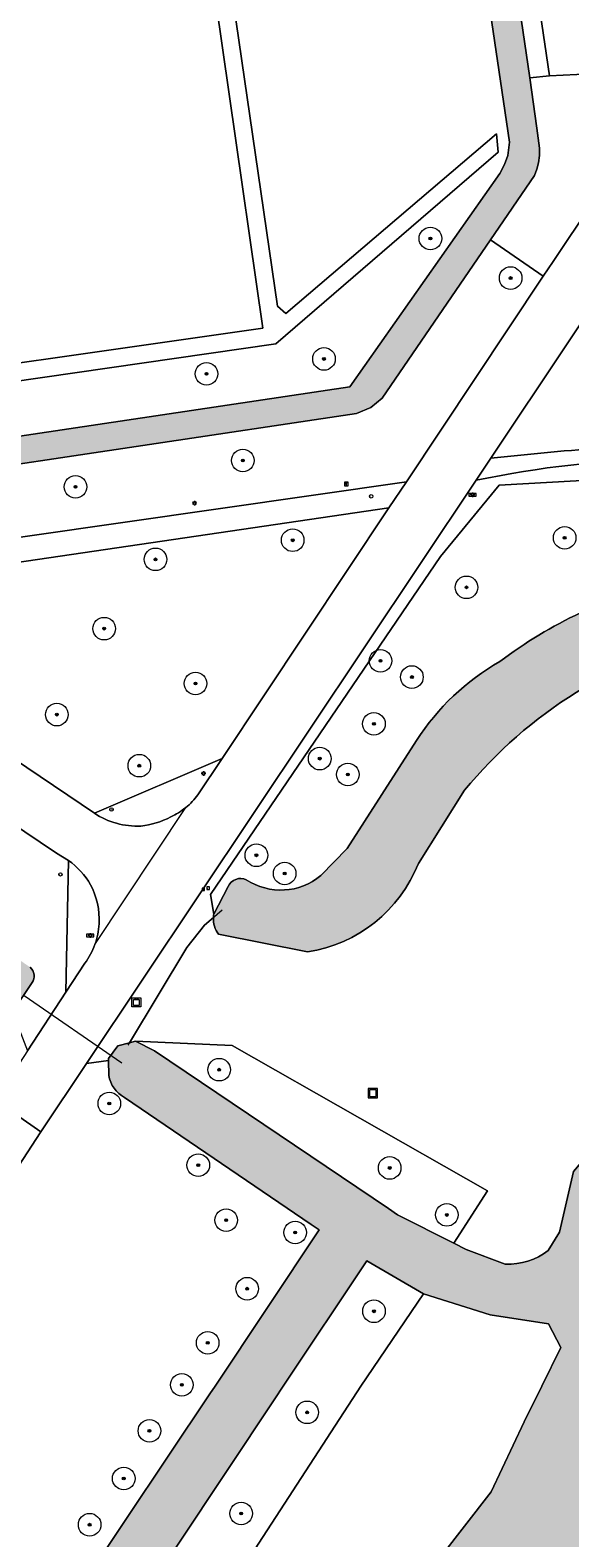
# Model space of a CAD drawing. Header units: metres. Extents: x 125349 to 128236, y 501602 to 503797.
# Tile 564 of 656: x 127240 to 127288, y 502737 to 502870. Entities that reach past the tile are written whole.
import ezdxf
from ezdxf.enums import TextEntityAlignment as Align

# ---------------------------------------------------------------- set-up
doc = ezdxf.new("R2010")
doc.units = ezdxf.units.M
doc.layers.get('0').update_dxf_attribs({"linetype": 'CONTINUOUS'})
for name, color, linetype, lineweight in [('B-WE-GK-BESCHOEIING-G', 130, 'GK-BESCHOEIING-SO', 18), ('B-WE-GR-BEPLANTING_CULTUUR_BOSPLANTSOEN-GV', 90, 'CONTINUOUS', 18), ('B-WE-GR-BOOM-S-500', 90, 'CONTINUOUS', 18), ('B-WE-GR-GROENVOORZIENING-GV', 80, 'CONTINUOUS', 18), ('B-WE-IE-MEUBILAIR-S', 7, 'CONTINUOUS', 18), ('B-WE-IE-MEUBILAIR_WEGMEUBILAIR_AFVALBAK-S', 7, 'CONTINUOUS', 18), ('B-WE-IE-MEUBILAIR_WEGMEUBILAIR_CONTAINER-S', 7, 'CONTINUOUS', 18), ('B-WE-IE-TERREINAFSCHEIDING_KUNSTMATIG_HEKWERK-G', 20, 'IE-TERREINAFSCHEIDING_KUNSTMATIG-SO', 18), ('B-WE-KW-KUNSTWERK_DUIKER-G', 170, 'CONTINUOUS', 18), ('B-WE-OG-TERREIN_BEGROEID-GV', 7, 'CONTINUOUS', 18), ('B-WE-OG-TERREIN_OEVER-GV', 7, 'CONTINUOUS', 18), ('B-WE-OG-WATER-GV', 130, 'CONTINUOUS', 18), ('B-WE-OG-WATER_SLOOT-GV', 120, 'CONTINUOUS', 18), ('B-WE-VH-GESLOTENVERHARDING-GV', 10, 'CONTINUOUS', 18), ('B-WE-VH-GESLOTENVERHARDING_ASFALT-GV', 10, 'CONTINUOUS', 18), ('B-WE-VH-HALFVERHARDING-GV', 130, 'CONTINUOUS', 18), ('B-WE-VH-ONVERHARD-GV', 252, 'CONTINUOUS', 18), ('B-WE-VH-OPENVERHARDING_BETONSTRAATSTEEN-GV', 90, 'CONTINUOUS', 18)]:
    doc.layers.add(name, color=color, linetype=linetype, lineweight=lineweight)
doc.layers.add('B-WE-OG-WATER-V', color=7, linetype='CONTINUOUS', lineweight=18, true_color=0xbee8ff)
doc.layers.add('B-WE-OG-WATER_SLOOT-V', color=7, linetype='CONTINUOUS', lineweight=18, true_color=0x73e9ff)
doc.styles.add('NLCS-ISO', font='NLCS-ISO.ttf')
doc.linetypes.add('GK-BESCHOEIING-SO', pattern='A,18,-3,[1,NLCS.SHX,S=0.6,R=0,X=0,Y=0],-3', length=24)
doc.linetypes.add('IE-TERREINAFSCHEIDING_KUNSTMATIG-SO', pattern='A,4,[82,NLCS.SHX,S=0.75,R=90,X=0,Y=0],4,-2', length=10)

# ---------------------------------------------------------------- blocks, each defined once
blk = doc.blocks.new('SIE-WEG_AFVALBAK-SO')
at = {"color": 0, "linetype": 'ByBlock', "lineweight": 18}
for points in [[(-2, -2), (2, -2), (2, 2), (-2, 2)], [(-1.5, -1.5), (1.5, -1.5), (1.5, 1.5), (-1.5, 1.5)]]:
    blk.add_lwpolyline(points, close=True, dxfattribs=at)
blk = doc.blocks.new('SIE-WEG_CONTAINER_ALGEMEEN-SO')
at = {"color": 0, "linetype": 'ByBlock', "lineweight": -2}
for points in [[(1.999999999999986, -1.99999999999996), (-1.999999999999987, -1.99999999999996), (-1.999999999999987, 2.000000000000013), (1.999999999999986, 2.000000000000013)], [(-1.299999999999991, 1.300000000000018), (1.299999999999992, 1.300000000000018), (1.299999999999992, -1.300000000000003), (-1.299999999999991, -1.300000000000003)]]:
    blk.add_lwpolyline(points, close=True, dxfattribs=at)
blk.add_lwpolyline([(-0.8660254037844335, 1.800000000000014), (-6.163850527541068e-16, 1.300000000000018), (0.8660254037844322, 1.800000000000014)], dxfattribs=at)
blk = doc.blocks.new('SIE-MEUBILAIR_BORD_STRAATNAAM-SO')
blk.add_lwpolyline([(-1.625, -0.625), (1.625, -0.625), (1.625, 0.625), (-1.625, 0.625)], close=True)
at = {"style": 'NLCS-ISO'}
blk.add_text('straat', height=0.75, dxfattribs=at).set_placement((0, 0.07594648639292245), align=Align.MIDDLE_CENTER)
blk = doc.blocks.new('SIE-MEUBILAIR_BORD_INFORMATIE-SO')
h = blk.add_hatch(color=256)
h.dxf.hatch_style = 1
h.paths.add_polyline_path([(0.1265625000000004, 0.1957499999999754), (-0.3290625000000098, 0.1957499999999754), (-0.3290625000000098, 0.07762500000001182), (-0.1265625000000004, 0.07762500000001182), (-0.1265625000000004, -0.6480000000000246), (0.1265625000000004, -0.6480000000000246)])
h = blk.add_hatch(color=256)
h.dxf.hatch_style = 1
edge = h.paths.add_edge_path()
edge.add_arc((0, 0.4986431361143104), 0.1493568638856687, 0, 360)
for points in [[(-0.75, -0.75), (0.75, -0.75), (0.75, 0.75), (-0.75, 0.75)], [(0.1265625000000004, 0.1957499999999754), (-0.3290625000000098, 0.1957499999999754), (-0.3290625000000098, 0.07762500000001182), (-0.1265625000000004, 0.07762500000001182), (-0.1265625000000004, -0.6480000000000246), (0.1265625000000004, -0.6480000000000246)]]:
    blk.add_lwpolyline(points, close=True)
blk.add_circle((0, 0.4986431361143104), 0.1493568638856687)
blk = doc.blocks.new('SIE-MEUBILAIR_BORD_WAARSCHUWINGSHEK-SO')
blk.add_lwpolyline([(-0.5625, -0.5625), (0.5625, -0.5625), (0.5625, 0.5625), (-0.5625, 0.5625)], close=True)
at = {"style": 'NLCS-ISO'}
blk.add_text('wh', height=0.7, dxfattribs=at).set_placement((0, 0), align=Align.MIDDLE_CENTER)
blk = doc.blocks.new('SIE-MEUBILAIR_PAAL_VERKEERSBORD-SO')
blk.add_circle((0, 0), 0.75)
at = {"style": 'NLCS-ISO'}
blk.add_text('vb', height=0.75, dxfattribs=at).set_placement((0, 0.06585567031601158), align=Align.MIDDLE_CENTER)
blk = doc.blocks.new('SIE-MEUBILAIR_PAAL_LICHTMAST-SO')
for points in [[(-0.625, 0), (-1, 0)], [(-0.7071067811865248, 0.7071067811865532), (-0.4419417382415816, 0.44194173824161)], [(0, 1), (0, 0.625)], [(0.44194173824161, 0.4419417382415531), (0.7071067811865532, 0.7071067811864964)], [(1, 0), (0.625, 0)], [(-0.7071067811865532, -0.7071067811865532), (-0.4419417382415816, -0.44194173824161)], [(0, -0.625), (0, -1)], [(0.4419417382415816, -0.4419417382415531), (0.7071067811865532, -0.7071067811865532)]]:
    blk.add_lwpolyline(points)
blk.add_circle((0, 0), 0.5)
blk = doc.blocks.new('SIE-MEUBILAIR_PAAL_AFSLUITPAAL-SO')
blk.add_circle((0, 0), 0.75)
at = {"style": 'NLCS-ISO'}
blk.add_text('af', height=0.75, dxfattribs=at).set_placement((-3.765876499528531e-13, 0.05003987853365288), align=Align.MIDDLE_CENTER)
blk = doc.blocks.new('SGR-BOOM_01-SO')
at = {"linetype": 'ByBlock', "lineweight": 18}
h = blk.add_hatch(color=0, dxfattribs=at)
h.dxf.hatch_style = 1
edge = h.paths.add_edge_path()
edge.add_arc((0, 0), 0.25, 0, 360)
at = {"color": 0, "linetype": 'ByBlock', "lineweight": 18}
for radius in [2, 0.25]:
    blk.add_circle((0, 0), radius, dxfattribs=at)

msp = doc.modelspace()

# ---------------------------------------------------------------- hatches: boundary and pattern name
at = {"layer": 'B-WE-OG-WATER-V'}
msp.add_hatch(color=256, dxfattribs=at).paths.add_polyline_path([(126925.692, 502862.179), (126926.725, 502862.599), (126929.444, 502863.705), (126998.342, 502891.735), (127000, 502892.411), (127068.237, 502920.434), (127146.516, 502952.024), (127196.733, 502973.001), (127260.705, 502998.784), (127260.857, 502998.82), (127261.013, 502998.828), (127261.168, 502998.808), (127261.317, 502998.761), (127261.455, 502998.687), (127261.567, 502998.585), (127261.661, 502998.466), (127261.733, 502998.333), (127261.782, 502998.19), (127261.807, 502998.041), (127261.945, 502997.108), (127262.153, 502995.7), (127264.042, 502982.918), (127274.544, 502911.835), (127274.907, 502909.378), (127282.182, 502860.137), (127282.031, 502858.976), (127281.742, 502858.155), (127281.334, 502857.386), (127268.035, 502838.479), (127192.199, 502827.152), (127174.64, 502824.496), (127100.104, 502813.864), (127099.193, 502813.92), (127098.304, 502814.128), (127097.618, 502814.416), (127096.987, 502814.81), (127096.427, 502815.299), (127095.952, 502815.872), (127095.582, 502816.467), (127095.305, 502817.11), (127095.127, 502817.788), (127095.052, 502818.484), (127085.615, 502879.411), (127084.34, 502879.16), (127094.277, 502813.207), (127094.502, 502811.717), (127096.103, 502811.268), (127132.621, 502816.48), (127179.344, 502823.246), (127230.768, 502830.464), (127268.638, 502836.128), (127269.888, 502836.64), (127270.897, 502837.476), (127280.482, 502851.498), (127284.384, 502857.206), (127284.591, 502857.745), (127284.735, 502858.304), (127284.823, 502858.953), (127284.833, 502859.607), (127284.584, 502861.398), (127283.981, 502865.851), (127266.618, 502983.933), (127264.357, 502999.307), (127264.347, 502999.447), (127264.363, 502999.639), (127264.412, 502999.825), (127264.492, 503000), (127264.602, 503000.168), (127264.738, 503000.316), (127264.896, 503000.44), (127265.072, 503000.536), (127265.86, 503000.856), (127270.744, 503002.841), (127363.988, 503040.735), (127500, 503096.01), (127557.609, 503119.4), (127566.001, 503122.807), (127564.637, 503126.313), (127556.879, 503123.274), (127513.142, 503105.462), (127471.191, 503088.149), (127356.647, 503040.877), (127237.227, 502993.046), (127157.527, 502959.981), (127056.473, 502918.71), (126986.353, 502890.514), (126953.022, 502877.282), (126938.276, 502870.698), (126816.16, 502822.047), (126799.469, 502814.983), (126798.43, 502814.189), (126797.678, 502813.119), (126797.298, 502811.964), (126794.069, 502810.633), (126794.114, 502810.547), (126794.255, 502810.364), (126794.427, 502810.209), (126794.623, 502810.087), (126794.838, 502810.003), (126795.065, 502809.958), (126801.742, 502812.259), (126815.875, 502817.472), (126882.56, 502844.385), (126887.864, 502846.257), (126892.686, 502848.457), (126899.347, 502851.123), (126904.204, 502852.841), (126910.749, 502855.949), (126912.045, 502856.396), (126920.665, 502860.142), (126923.134, 502861.019), (126923.894, 502860.754), (126924.227, 502860.545), (126924.713, 502859.369), (126926.414, 502855.193), (126931.221, 502843.57), (126935.053, 502834.355), (126938.599, 502825.858), (126938.915, 502825.79), (126939.468, 502825.67), (126940.871, 502825.979), (126940.481, 502826.935), (126939.727, 502828.784)])
h = msp.add_hatch(color=256, dxfattribs=at)
edge = h.paths.add_edge_path()
edge.add_line((127216.32, 502685.381), (127216.574, 502685.098))
edge.add_line((127216.574, 502685.098), (127216.834, 502684.924))
edge.add_line((127216.834, 502684.924), (127320.722, 502615.411))
edge.add_line((127320.722, 502615.411), (127320.982, 502615.237))
edge.add_line((127320.982, 502615.237), (127322.589, 502617.453))
edge.add_line((127322.589, 502617.453), (127323.963, 502619.348))
edge.add_line((127323.963, 502619.348), (127322.912, 502620.051))
edge.add_line((127322.912, 502620.051), (127223.179, 502686.784))
edge.add_line((127223.179, 502686.784), (127222.128, 502687.487))
edge.add_arc((127222.8733644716, 502688.6213935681), 1.357356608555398, 188.2339163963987, 236.69269074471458, ccw=False)
edge.add_arc((127222.8496951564, 502688.5762426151), 1.328107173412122, 136.645611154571, 186.4520932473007, ccw=False)
edge.add_line((127221.884, 502689.488), (127222.625, 502690.601))
edge.add_line((127222.625, 502690.601), (127261.391, 502748.887))
edge.add_line((127261.391, 502748.887), (127262.131, 502750))
edge.add_line((127262.131, 502750), (127269.536, 502761.085))
edge.add_line((127269.536, 502761.085), (127274.571, 502758.184))
edge.add_line((127274.571, 502758.184), (127280.466, 502756.307))
edge.add_line((127280.466, 502756.307), (127285.639, 502755.504))
edge.add_line((127285.639, 502755.504), (127286.709, 502753.436))
edge.add_line((127286.709, 502753.436), (127285.032, 502750))
edge.add_line((127285.032, 502750), (127283.486, 502746.831))
edge.add_line((127283.486, 502746.831), (127280.552, 502740.644))
edge.add_line((127280.552, 502740.644), (127273.895, 502732.04))
edge.add_line((127273.895, 502732.04), (127271.089, 502727.641))
edge.add_line((127271.089, 502727.641), (127260.769, 502715.49))
edge.add_arc((127277.4090141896, 502711.9983356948), 17.00240547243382, 168.1492528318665, 212.8039812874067)
edge.add_arc((127289.4420327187, 502719.7570252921), 31.31990512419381, 212.8082173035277, 246.7804745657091)
edge.add_line((127277.094, 502690.974), (127283.141, 502688.696))
edge.add_line((127283.141, 502688.696), (127301.208, 502691.399))
edge.add_line((127301.208, 502691.399), (127310.843, 502694.988))
edge.add_line((127310.843, 502694.988), (127320.333, 502697.083))
edge.add_line((127320.333, 502697.083), (127327.734, 502694.78))
edge.add_line((127327.734, 502694.78), (127338.578, 502692.833))
edge.add_arc((127339.1390711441, 502702.1147964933), 9.298738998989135, 266.5407624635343, 348.6513338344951)
edge.add_line((127348.256, 502700.285), (127347.025, 502708.925))
edge.add_line((127347.025, 502708.925), (127344.197, 502715.831))
edge.add_line((127344.197, 502715.831), (127352.423, 502725.782))
edge.add_line((127352.423, 502725.782), (127358.699, 502739.684))
edge.add_line((127358.699, 502739.684), (127364.886, 502750))
edge.add_line((127364.886, 502750), (127368.098, 502755.355))
edge.add_line((127368.098, 502755.355), (127368.147, 502761.187))
edge.add_line((127368.147, 502761.187), (127365.897, 502762.091))
edge.add_line((127365.897, 502762.091), (127364.752, 502762.551))
edge.add_line((127364.752, 502762.551), (127357.826, 502751.487))
edge.add_line((127357.826, 502751.487), (127357.058, 502750))
edge.add_line((127357.058, 502750), (127347.895, 502732.254))
edge.add_line((127347.895, 502732.254), (127342.93, 502722.737))
edge.add_arc((127340.0652897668, 502723.7232358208), 3.029723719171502, 225.4806853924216, 341.0029148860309, ccw=False)
edge.add_line((127337.941, 502721.563), (127320.667, 502727.289))
edge.add_line((127320.667, 502727.289), (127318.646, 502728.084))
edge.add_line((127318.646, 502728.084), (127312.87, 502737.85))
edge.add_line((127312.87, 502737.85), (127310.627, 502749.426))
edge.add_line((127310.627, 502749.426), (127310.589, 502750))
edge.add_line((127310.589, 502750), (127309.587, 502765.09))
edge.add_line((127309.587, 502765.09), (127310.561, 502775.51))
edge.add_line((127310.561, 502775.51), (127306.355, 502776.858))
edge.add_arc((127300.1293416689, 502765.9910460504), 12.52395743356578, 60.19168249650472, 119.8910418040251)
edge.add_line((127293.888, 502776.849), (127290.919, 502772.614))
edge.add_line((127290.919, 502772.614), (127287.85, 502769.002))
edge.add_line((127287.85, 502769.002), (127286.61, 502763.63))
edge.add_line((127286.61, 502763.63), (127285.608, 502762))
edge.add_arc((127282.1015553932, 502766.5330757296), 5.730962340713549, 266.993792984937, 307.7228255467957, ccw=False)
edge.add_line((127281.801, 502760.81), (127278.351, 502762.101))
edge.add_line((127278.351, 502762.101), (127277.241, 502762.664))
edge.add_line((127277.241, 502762.664), (127272.272, 502765.181))
edge.add_line((127272.272, 502765.181), (127271.478, 502765.716))
edge.add_line((127271.478, 502765.716), (127250.75, 502779.694))
edge.add_line((127250.75, 502779.694), (127249.058, 502780.533))
edge.add_line((127249.058, 502780.533), (127248.533, 502780.395))
edge.add_line((127248.533, 502780.395), (127247.507, 502780.124))
edge.add_line((127247.507, 502780.124), (127246.689, 502779))
edge.add_line((127246.689, 502779), (127246.691, 502778.832))
edge.add_line((127246.691, 502778.832), (127246.708, 502777.506))
edge.add_arc((127249.4178473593, 502777.9714981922), 2.749538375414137, 189.7471505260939, 241.2892037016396)
edge.add_line((127248.097, 502775.56), (127264.626, 502764.299))
edge.add_line((127264.626, 502764.299), (127265.318, 502763.828))
edge.add_line((127265.318, 502763.828), (127256.108, 502750))
edge.add_line((127256.108, 502750), (127255.647, 502749.309))
edge.add_line((127255.647, 502749.309), (127244.528, 502732.685))
edge.add_line((127244.528, 502732.685), (127244.066, 502731.994))
edge.add_line((127244.066, 502731.994), (127237.785, 502722.612))
edge.add_line((127237.785, 502722.612), (127228.219, 502708.325))
edge.add_line((127228.219, 502708.325), (127222.151, 502698.987))
edge.add_line((127222.151, 502698.987), (127217.51, 502691.819))
edge.add_line((127217.51, 502691.819), (127216.57, 502690.062))
edge.add_line((127216.57, 502690.062), (127216.082, 502689.199))
edge.add_arc((127220.1110979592, 502687.4401342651), 4.396275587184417, 156.4167662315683, 184.4373362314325)
edge.add_arc((127220.1296205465, 502687.4611847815), 4.416414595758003, 184.6910228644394, 204.9388538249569)
edge.add_line((127216.125, 502685.599), (127216.32, 502685.381))
edge = h.paths.add_edge_path(flags=16)
edge.add_arc((127294.5820559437, 502706.3527558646), 10.46445695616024, 162.5716262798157, 225.7189754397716)
edge.add_arc((127291.0418920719, 502708.063102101), 9.94286810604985, 247.7435321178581, 321.1196322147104)
edge.add_line((127298.782, 502701.822), (127298.754, 502707.089))
edge.add_line((127298.754, 502707.089), (127291.65, 502714.879))
edge.add_arc((127299.7392076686, 502719.7570390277), 9.446192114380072, 127.13186433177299, 211.0912589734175, ccw=False)
edge.add_line((127294.037, 502727.288), (127297.918, 502731.124))
edge.add_arc((127303.760243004, 502726.73133182), 7.309400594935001, 43.70793573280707, 143.0612105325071, ccw=False)
edge.add_line((127309.044, 502731.782), (127315.592, 502723.587))
edge.add_line((127315.592, 502723.587), (127330.37, 502715.254))
edge.add_arc((127316.8153515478, 502694.6185378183), 24.68908248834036, 19.32057000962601, 56.70061414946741, ccw=False)
edge.add_arc((127336.2306555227, 502702.3664946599), 3.906045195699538, -128.2023216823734, 6.180154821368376, ccw=False)
edge.add_arc((127339.1679418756, 502707.9530197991), 10.17745869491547, 202.4529354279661, 238.2670697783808, ccw=False)
edge.add_arc((127323.7546358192, 502700.4949232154), 6.988634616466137, 30.72936058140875, 107.8537644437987)
edge.add_arc((127331.1526403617, 502673.283802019), 35.18152918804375, 105.7346874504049, 130.1199866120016)
edge.add_line((127308.482, 502700.187), (127301.002, 502698.056))
edge.add_arc((127291.3508670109, 502717.6109549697), 21.80689413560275, 252.3031709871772, 296.26813621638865, ccw=False)
edge.add_arc((127292.9295969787, 502720.1737165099), 24.73890983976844, 216.8449194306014, 250.6238339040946, ccw=False)
edge.add_line((127273.132, 502705.339), (127271.12, 502710.776))
edge.add_line((127271.12, 502710.776), (127273.159, 502715.45))
edge.add_arc((127277.7842371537, 502711.3607975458), 6.17368572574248, 45.842903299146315, 138.5198911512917, ccw=False)
edge.add_line((127282.085, 502715.79), (127284.598, 502709.487))
at = {"layer": 'B-WE-OG-WATER_SLOOT-V'}
h = msp.add_hatch(color=256, dxfattribs=at)
edge = h.paths.add_edge_path()
edge.add_line((127368.686, 502768.514), (127369.894, 502768.094))
edge.add_line((127369.894, 502768.094), (127370.633, 502768.857))
edge.add_line((127370.633, 502768.857), (127372.552, 502774.779))
edge.add_arc((127359.7819073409, 502780.5949824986), 14.03213878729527, 335.5136880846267, 409.6504660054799)
edge.add_arc((127347.8256834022, 502767.9330043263), 31.43627742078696, 47.98444591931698, 81.03210832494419)
edge.add_line((127352.726, 502798.985), (127345.816, 502801.161))
edge.add_arc((127359.1827751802, 502831.6712774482), 33.30987404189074, 226.4079920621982, 246.3414233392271, ccw=False)
edge.add_line((127336.215, 502807.546), (127323.486, 502820.221))
edge.add_arc((127312.2968327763, 502807.2522486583), 17.12851349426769, 49.21306266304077, 95.06039156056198)
edge.add_line((127310.786, 502824.314), (127296.357, 502821.179))
edge.add_arc((127305.0430050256, 502782.991112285), 39.16326660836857, 102.8141662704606, 127.2696963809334)
edge.add_arc((127291.8616708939, 502795.6220282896), 21.31957943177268, 119.6124817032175, 147.1808770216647)
edge.add_line((127273.945, 502807.177), (127267.807, 502797.594))
edge.add_line((127267.807, 502797.594), (127265.489, 502795.216))
edge.add_arc((127261.9355075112, 502799.4495790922), 5.527250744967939, 236.41526098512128, 310.0087177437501, ccw=False)
edge.add_arc((127258.376902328, 502793.7266920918), 1.225443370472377, 65.86353574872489, 155.0302704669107)
edge.add_line((127257.266, 502794.244), (127255.994, 502791.804))
edge.add_arc((127258.1764698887, 502791.4151687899), 2.216836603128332, 169.8981141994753, 177.987981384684)
edge.add_arc((127258.2945929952, 502791.3961379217), 2.335602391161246, 177.6231483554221, 216.039589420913)
edge.add_line((127256.406, 502790.022), (127264.308, 502788.461))
edge.add_arc((127262.3927988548, 502800.921034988), 12.6063661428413, 278.7384029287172, 338.3642032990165)
edge.add_line((127274.111, 502796.273), (127278.183, 502802.765))
edge.add_arc((127310.3065561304, 502776.0668246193), 41.76979084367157, 104.0276099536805, 140.2697259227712, ccw=False)
edge.add_arc((127312.6242105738, 502783.303051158), 35.53725006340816, 87.97006206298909, 110.49449767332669, ccw=False)
edge.add_arc((127302.5206407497, 502789.7447078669), 31.21473247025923, 45.31011734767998, 68.65355854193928, ccw=False)
edge.add_line((127324.473, 502811.936), (127334.93, 502801.188))
edge.add_arc((127344.2049370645, 502810.478558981), 13.12779279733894, 225.0482114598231, 257.7432446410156)
edge.add_line((127341.418, 502797.65), (127347.77, 502795.64))
edge.add_line((127347.77, 502795.64), (127358.603, 502791.808))
edge.add_line((127358.603, 502791.808), (127364.963, 502787.59))
edge.add_arc((127361.5871253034, 502780.3993923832), 7.943636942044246, -33.26682021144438, 64.85069917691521, ccw=False)
edge.add_line((127368.229, 502776.042), (127367.462, 502772.391))
edge.add_line((127367.462, 502772.391), (127367.289, 502769.001))
edge.add_line((127367.289, 502769.001), (127368.686, 502768.514))
h = msp.add_hatch(color=256, dxfattribs=at)
edge = h.paths.add_edge_path()
edge.add_arc((127048.8894900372, 502787.3525474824), 1.27633453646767, 191.5498143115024, 276.7270785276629)
edge.add_line((127049.039, 502786.085), (127082.105, 502790.8))
edge.add_line((127082.105, 502790.8), (127198.458, 502807.84))
edge.add_arc((127198.9540859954, 502804.9313235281), 2.950677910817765, 80.20629393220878, 99.67888489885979, ccw=False)
edge.add_arc((127198.8717715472, 502804.7992616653), 3.095372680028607, 52.40930293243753, 79.1205915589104, ccw=False)
edge.add_line((127200.76, 502807.252), (127237.053, 502782.975))
edge.add_arc((127237.5217621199, 502783.7763198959), 0.9283595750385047, 239.6728996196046, 316.3057539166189)
edge.add_line((127238.193, 502783.135), (127239.932, 502785.731))
edge.add_arc((127239.1480462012, 502786.2719783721), 0.9524920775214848, 325.3918364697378, 369.6717356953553)
edge.add_arc((127238.9369218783, 502786.2572371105), 1.163280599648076, 8.64041728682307, 46.06873781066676)
edge.add_line((127239.744, 502787.095), (127201.16, 502813.048))
edge.add_arc((127199.5711346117, 502809.5080628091), 3.880160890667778, 65.8275497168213, 92.33571651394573)
edge.add_line((127199.413, 502813.385), (127080.953, 502795.753))
edge.add_line((127080.953, 502795.753), (127048.839, 502791.057))
edge.add_arc((127048.9092149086, 502789.4516909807), 1.606843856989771, 92.50447441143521, 139.4649427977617)
edge.add_line((127047.688, 502790.496), (127047.682, 502790.49))
edge.add_line((127047.682, 502790.49), (127047.684, 502790.49))
edge.add_arc((127048.8258741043, 502789.6171033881), 1.43729779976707, 142.6041821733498, 178.6087607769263)
edge.add_line((127047.389, 502789.652), (127047.639, 502787.097))

# ---------------------------------------------------------------- linework, layer by layer
at = {"layer": 'B-WE-GK-BESCHOEIING-G'}
for points in [[(127239.744, 502787.095, -0.1647793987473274), (127240.087, 502786.432)], [(127240.087, 502786.432, -0.1956480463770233), (127239.932, 502785.731)], [(127248.097, 502775.56, -0.2287644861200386), (127246.708, 502777.506)]]:
    msp.add_lwpolyline(points, format="xyb", dxfattribs=at)
at = {"layer": 'B-WE-GK-BESCHOEIING-G', "flags": 128}
for points in [[(127246.708, 502777.506), (127246.689, 502779), (127247.507, 502780.124), (127249.058, 502780.533), (127250.75, 502779.694), (127271.478, 502765.716), (127272.272, 502765.181)], [(127221.884, 502689.488), (127221.741, 502689.307), (127221.631, 502689.104), (127221.558, 502688.886), (127221.524, 502688.658), (127221.53, 502688.427), (127221.582, 502688.204), (127221.671, 502687.992), (127221.794, 502687.799), (127221.948, 502687.629), (127222.128, 502687.487), (127223.179, 502686.784), (127322.912, 502620.051), (127323.963, 502619.348), (127320.982, 502615.237), (127320.722, 502615.411), (127216.834, 502684.924), (127216.574, 502685.098), (127216.125, 502685.599), (127215.86, 502686.332), (127215.728, 502687.1), (127215.731, 502687.816), (127215.85, 502688.522), (127216.082, 502689.199), (127216.57, 502690.062), (127217.51, 502691.819), (127222.151, 502698.987), (127228.219, 502708.325), (127244.066, 502731.994), (127244.528, 502732.685), (127255.647, 502749.309), (127256.108, 502750), (127265.318, 502763.828), (127264.626, 502764.299), (127248.097, 502775.56)], [(127269.536, 502761.085), (127262.131, 502750), (127261.391, 502748.887), (127222.625, 502690.601), (127221.884, 502689.488)]]:
    msp.add_lwpolyline(points, dxfattribs=at)
at = {"layer": 'B-WE-GR-BEPLANTING_CULTUUR_BOSPLANTSOEN-GV', "flags": 128}
for points in [[(127363.988, 503040.735), (127270.744, 503002.841), (127265.86, 503000.856), (127265.987, 503000), (127285.717, 502866.013), (127290.551, 502866.253), (127292.683, 502866.359), (127292.719, 502866.483), (127275.321, 502979.833), (127272.906, 502994.823), (127272.73, 502996.041), (127364.849, 503034.346), (127365.263, 503034.518)], [(127277.241, 502762.664), (127280.244, 502767.281), (127257.615, 502780.155), (127249.058, 502780.533), (127250.75, 502779.694), (127271.478, 502765.716), (127272.272, 502765.181)]]:
    msp.add_lwpolyline(points, close=True, dxfattribs=at)
for points in [[(127325.561, 502615.389), (127330.058, 502622.181), (127264.541, 502665.822), (127229.49, 502689.17), (127269.004, 502750), (127274.571, 502758.184), (127269.536, 502761.085), (127262.131, 502750), (127261.391, 502748.887), (127222.625, 502690.601)], [(127260.769, 502715.49), (127271.089, 502727.641), (127273.895, 502732.04), (127280.552, 502740.644), (127283.486, 502746.831), (127285.032, 502750), (127286.709, 502753.436), (127285.639, 502755.504), (127280.466, 502756.307), (127274.571, 502758.184), (127269.004, 502750), (127229.49, 502689.17), (127264.541, 502665.822), (127330.058, 502622.181), (127330.294, 502622.538)]]:
    msp.add_lwpolyline(points, dxfattribs=at)
at = {"layer": 'B-WE-GR-GROENVOORZIENING-GV', "flags": 128}
for points in [[(127359.282, 502844.847), (127357.35, 502856.459), (127354.558, 502872.347), (127353.229, 502880.123), (127350.038, 502901.497), (127348.879, 502911.086), (127347.438, 502919.961), (127345.189, 502928.75), (127341.212, 502922.816), (127300.691, 502862.353), (127280.533, 502832.172)], [(127372.552, 502774.779), (127370.633, 502768.857), (127369.894, 502768.094), (127368.686, 502768.514), (127367.901, 502766.705), (127374.036, 502767.87), (127382.688, 502790.21), (127381.989, 502798.739), (127377.461, 502805.461), (127372.542, 502808.662), (127367.769, 502812.351), (127363.654, 502818.07), (127356.948, 502838.663), (127347.937, 502838.153), (127306.424, 502831.185), (127281.274, 502829.784), (127276.078, 502823.471), (127255.706, 502793.52), (127255.994, 502791.804)], [(127255.994, 502791.804), (127255.706, 502793.52), (127276.078, 502823.471), (127281.274, 502829.784), (127306.424, 502831.185), (127347.937, 502838.153), (127356.948, 502838.663), (127363.654, 502818.07), (127367.769, 502812.351), (127372.542, 502808.662), (127377.461, 502805.461), (127381.989, 502798.739), (127382.688, 502790.21), (127374.036, 502767.87), (127367.901, 502766.705), (127366.537, 502763.563), (127372.411, 502761.379), (127371.005, 502748.439), (127374.709, 502720.556)], [(127280.533, 502832.172), (127287.024, 502832.814)], [(127282.377, 502830.8), (127279.231, 502830.223), (127244.739, 502778.582), (127246.691, 502778.832), (127246.689, 502779), (127247.507, 502780.124), (127248.533, 502780.395), (127253.606, 502788.834), (127255.169, 502790.819), (127255.961, 502791.493)], [(127265.489, 502795.216), (127267.807, 502797.594), (127273.945, 502807.177)], [(127278.183, 502802.765), (127274.111, 502796.273)], [(127255.994, 502791.804), (127257.266, 502794.244)], [(127255.961, 502791.493), (127255.169, 502790.819), (127253.606, 502788.834), (127248.533, 502780.395), (127249.058, 502780.533), (127257.615, 502780.155), (127280.244, 502767.281), (127277.241, 502762.664)], [(127264.308, 502788.461), (127256.406, 502790.022)], [(127285.608, 502762), (127286.61, 502763.63), (127287.85, 502769.002), (127290.919, 502772.614), (127293.888, 502776.849)], [(127277.241, 502762.664), (127278.351, 502762.101), (127281.801, 502760.81)]]:
    msp.add_lwpolyline(points, dxfattribs=at)
msp.add_lwpolyline([(127296.394, 502865.089), (127294.514, 502866.45), (127292.683, 502866.359), (127290.551, 502866.253), (127285.717, 502866.013), (127283.981, 502865.851), (127284.584, 502861.398), (127284.833, 502859.607), (127284.823, 502858.953), (127284.735, 502858.304), (127284.591, 502857.745), (127284.384, 502857.206), (127280.482, 502851.498), (127285.172, 502848.289), (127286.039, 502849.591)], close=True, dxfattribs=at)
at = {"layer": 'B-WE-GR-GROENVOORZIENING-GV'}
for points in [[(127287.024, 502832.814, -0.02531346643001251), (127297.098, 502833.037)], [(127299.171, 502831.822, 0.05978651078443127), (127282.377, 502830.8)], [(127281.327, 502814.157, -0.1071142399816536), (127296.357, 502821.179)], [(127300.182, 502816.591, 0.1594675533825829), (127278.183, 502802.765)], [(127273.945, 502807.177, -0.1208733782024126), (127281.327, 502814.157)], [(127258.878, 502794.845, 0.3326240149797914), (127265.489, 502795.216)], [(127274.111, 502796.273, -0.2661999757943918), (127264.308, 502788.461)], [(127257.266, 502794.244, -0.4099603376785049), (127258.878, 502794.845)], [(127256.406, 502790.022, -0.1692111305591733), (127255.961, 502791.493)], [(127255.961, 502791.493, -0.03531337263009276), (127255.994, 502791.804)], [(127281.801, 502760.81, 0.1796087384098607), (127285.608, 502762)]]:
    msp.add_lwpolyline(points, format="xyb", dxfattribs=at)
at = {"layer": 'B-WE-IE-TERREINAFSCHEIDING_KUNSTMATIG_HEKWERK-G', "flags": 128}
msp.add_lwpolyline([(127248.416, 502780.2), (127253.606, 502788.834), (127255.169, 502790.819), (127256.754, 502792.169)], dxfattribs=at)
at = {"layer": 'B-WE-KW-KUNSTWERK_DUIKER-G', "flags": 128}
msp.add_lwpolyline([(127239.215, 502784.576), (127247.861, 502778.64)], dxfattribs=at)
at = {"layer": 'B-WE-OG-TERREIN_BEGROEID-GV', "flags": 128}
for points in [[(127213.664, 502821.405), (127218.192, 502822.152), (127227.339, 502823.514), (127231.24, 502824.066), (127273.052, 502830.086), (127285.172, 502848.289), (127280.482, 502851.498), (127270.897, 502837.476), (127269.888, 502836.64), (127268.638, 502836.128), (127230.768, 502830.464), (127179.344, 502823.246), (127132.621, 502816.48), (127096.103, 502811.268)], [(127243.138, 502796.543), (127242.09, 502797.194), (127215.016, 502815.395)], [(127254.593, 502802.36), (127256.735, 502805.577), (127245.428, 502800.726)], [(127239.508, 502779.694), (127242.91, 502784.885), (127243.138, 502796.543)], [(127243.138, 502796.543), (127242.91, 502784.885)], [(127242.91, 502784.885), (127244.59, 502787.448)], [(127239.932, 502785.731), (127238.193, 502783.135), (127239.508, 502779.694)], [(127246.708, 502777.506), (127246.691, 502778.832), (127244.739, 502778.582), (127240.694, 502772.526), (127238.711, 502769.487), (127238.11, 502768.566), (127231.283, 502758.101)], [(127264.626, 502764.299), (127248.097, 502775.56)], [(127244.528, 502732.685), (127255.647, 502749.309), (127256.108, 502750), (127265.318, 502763.828), (127264.626, 502764.299)]]:
    msp.add_lwpolyline(points, dxfattribs=at)
msp.add_lwpolyline([(127256.735, 502805.577), (127271.5, 502827.755), (127231.341, 502821.864), (127217.009, 502819.762), (127218.317, 502819.003), (127220.168, 502817.753), (127245.428, 502800.726)], close=True, dxfattribs=at)
at = {"layer": 'B-WE-OG-TERREIN_BEGROEID-GV'}
for points in [[(127253.516, 502801.228, 0.06291921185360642), (127254.593, 502802.36)], [(127245.428, 502800.726, 0.1540389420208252), (127249.544, 502799.584)], [(127252.192, 502800.4, 0.06326357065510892), (127253.516, 502801.228)], [(127249.544, 502799.584, 0.09223107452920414), (127252.192, 502800.4)], [(127245.087, 502794.399, 0.110670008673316), (127243.138, 502796.543)], [(127245.843, 502790.944, 0.1365966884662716), (127245.087, 502794.399)], [(127245.478, 502789.102, 0.07446397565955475), (127245.843, 502790.944)], [(127244.59, 502787.448, 0.07482535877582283), (127245.478, 502789.102)], [(127239.744, 502787.095, -0.1647793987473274), (127240.087, 502786.432)], [(127240.087, 502786.432, -0.1956480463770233), (127239.932, 502785.731)], [(127248.097, 502775.56, -0.2287644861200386), (127246.708, 502777.506)]]:
    msp.add_lwpolyline(points, format="xyb", dxfattribs=at)
at = {"layer": 'B-WE-OG-TERREIN_OEVER-GV', "flags": 128}
msp.add_lwpolyline([(127265.86, 503000.856), (127265.072, 503000.536), (127264.896, 503000.44), (127264.738, 503000.316), (127264.602, 503000.168), (127264.492, 503000), (127264.412, 502999.825), (127264.363, 502999.639), (127264.347, 502999.447), (127264.357, 502999.307), (127266.618, 502983.933), (127283.981, 502865.851), (127285.717, 502866.013), (127265.987, 503000)], close=True, dxfattribs=at)
at = {"layer": 'B-WE-OG-WATER-GV', "flags": 128}
for points in [[(127084.34, 502879.16), (127094.277, 502813.207), (127094.502, 502811.717), (127096.103, 502811.268), (127132.621, 502816.48), (127179.344, 502823.246), (127230.768, 502830.464), (127268.638, 502836.128), (127269.888, 502836.64), (127270.897, 502837.476), (127280.482, 502851.498), (127284.384, 502857.206), (127284.591, 502857.745), (127284.735, 502858.304), (127284.823, 502858.953), (127284.833, 502859.607), (127284.584, 502861.398), (127283.981, 502865.851), (127266.618, 502983.933)], [(127274.907, 502909.378), (127282.182, 502860.137), (127282.031, 502858.976), (127281.742, 502858.155), (127281.334, 502857.386), (127268.035, 502838.479), (127192.199, 502827.152), (127174.64, 502824.496), (127100.104, 502813.864), (127099.193, 502813.92), (127098.304, 502814.128), (127097.618, 502814.416), (127096.987, 502814.81), (127096.427, 502815.299), (127095.952, 502815.872), (127095.582, 502816.467), (127095.305, 502817.11), (127095.127, 502817.788), (127095.052, 502818.484), (127085.615, 502879.411)], [(127281.801, 502760.81), (127278.351, 502762.101), (127277.241, 502762.664), (127272.272, 502765.181), (127271.478, 502765.716), (127250.75, 502779.694), (127249.058, 502780.533), (127248.533, 502780.395), (127247.507, 502780.124), (127246.689, 502779), (127246.691, 502778.832)], [(127246.691, 502778.832), (127246.708, 502777.506)], [(127293.888, 502776.849), (127290.919, 502772.614), (127287.85, 502769.002), (127286.61, 502763.63), (127285.608, 502762)], [(127248.097, 502775.56), (127264.626, 502764.299), (127265.318, 502763.828), (127256.108, 502750), (127255.647, 502749.309), (127244.528, 502732.685), (127244.066, 502731.994), (127237.785, 502722.612), (127228.219, 502708.325), (127222.151, 502698.987)], [(127221.884, 502689.488), (127222.625, 502690.601), (127261.391, 502748.887), (127262.131, 502750), (127269.536, 502761.085), (127274.571, 502758.184), (127280.466, 502756.307), (127285.639, 502755.504), (127286.709, 502753.436), (127285.032, 502750), (127283.486, 502746.831)], [(127283.486, 502746.831), (127280.552, 502740.644), (127273.895, 502732.04), (127271.089, 502727.641), (127260.769, 502715.49)]]:
    msp.add_lwpolyline(points, dxfattribs=at)
at = {"layer": 'B-WE-OG-WATER-GV'}
for points in [[(127246.708, 502777.506, 0.2287644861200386), (127248.097, 502775.56)], [(127285.608, 502762, -0.1796087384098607), (127281.801, 502760.81)]]:
    msp.add_lwpolyline(points, format="xyb", dxfattribs=at)
at = {"layer": 'B-WE-OG-WATER_SLOOT-GV'}
for points in [[(127296.357, 502821.179, 0.1071142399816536), (127281.327, 502814.157)], [(127278.183, 502802.765, -0.159467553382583), (127300.182, 502816.591)], [(127281.327, 502814.157, 0.1208733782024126), (127273.945, 502807.177)], [(127265.489, 502795.216, -0.3326240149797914), (127258.878, 502794.845)], [(127264.308, 502788.461, 0.2661999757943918), (127274.111, 502796.273)], [(127258.878, 502794.845, 0.4099603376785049), (127257.266, 502794.244)], [(127255.961, 502791.493, 0.1692111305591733), (127256.406, 502790.022)], [(127255.994, 502791.804, 0.03531337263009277), (127255.961, 502791.493)], [(127240.087, 502786.432, 0.1647793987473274), (127239.744, 502787.095)], [(127239.932, 502785.731, 0.1956480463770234), (127240.087, 502786.432)]]:
    msp.add_lwpolyline(points, format="xyb", dxfattribs=at)
at = {"layer": 'B-WE-OG-WATER_SLOOT-GV', "flags": 128}
for points in [[(127273.945, 502807.177), (127267.807, 502797.594), (127265.489, 502795.216)], [(127274.111, 502796.273), (127278.183, 502802.765)], [(127257.266, 502794.244), (127255.994, 502791.804)], [(127256.406, 502790.022), (127264.308, 502788.461)], [(127238.193, 502783.135), (127239.932, 502785.731)]]:
    msp.add_lwpolyline(points, dxfattribs=at)
at = {"layer": 'B-WE-VH-GESLOTENVERHARDING-GV', "flags": 128}
msp.add_lwpolyline([(127287.024, 502832.814), (127280.533, 502832.172), (127279.231, 502830.223), (127282.377, 502830.8)], dxfattribs=at)
at = {"layer": 'B-WE-VH-GESLOTENVERHARDING-GV'}
for points in [[(127297.098, 502833.037, 0.0253134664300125), (127287.024, 502832.814)], [(127282.377, 502830.8, -0.05978651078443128), (127299.171, 502831.822)]]:
    msp.add_lwpolyline(points, format="xyb", dxfattribs=at)
at = {"layer": 'B-WE-VH-GESLOTENVERHARDING_ASFALT-GV', "flags": 128}
for points in [[(127244.59, 502787.448), (127242.91, 502784.885), (127239.508, 502779.694), (127236.971, 502775.824), (127236.647, 502775.329), (127240.694, 502772.526), (127244.739, 502778.582), (127279.231, 502830.223), (127280.533, 502832.172), (127300.691, 502862.353), (127341.212, 502922.816), (127345.189, 502928.75), (127347.931, 502932.841), (127354.562, 502942.78), (127350.25, 502945.657), (127343.28, 502935.264), (127296.394, 502865.089), (127286.039, 502849.591), (127285.172, 502848.289)], [(127285.172, 502848.289), (127273.052, 502830.086), (127271.5, 502827.755), (127256.735, 502805.577)], [(127245.428, 502800.726), (127220.168, 502817.753), (127218.317, 502819.003), (127217.009, 502819.762), (127215.815, 502820.454), (127213.664, 502821.405)], [(127215.016, 502815.395), (127242.09, 502797.194), (127243.138, 502796.543)], [(127256.735, 502805.577), (127254.593, 502802.36)], [(127245.478, 502789.102), (127253.516, 502801.228)]]:
    msp.add_lwpolyline(points, dxfattribs=at)
at = {"layer": 'B-WE-VH-GESLOTENVERHARDING_ASFALT-GV'}
for points in [[(127254.593, 502802.36, -0.06291921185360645), (127253.516, 502801.228)], [(127249.544, 502799.584, -0.1540389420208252), (127245.428, 502800.726)], [(127253.516, 502801.228, -0.0632635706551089), (127252.192, 502800.4)], [(127252.192, 502800.4, -0.09223107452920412), (127249.544, 502799.584)], [(127243.138, 502796.543, -0.110670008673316), (127245.087, 502794.399)], [(127245.087, 502794.399, -0.1365966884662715), (127245.843, 502790.944)], [(127245.843, 502790.944, -0.07446397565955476), (127245.478, 502789.102)], [(127245.478, 502789.102, -0.07482535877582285), (127244.59, 502787.448)]]:
    msp.add_lwpolyline(points, format="xyb", dxfattribs=at)
at = {"layer": 'B-WE-VH-HALFVERHARDING-GV', "flags": 128}
msp.add_lwpolyline([(127086.848, 502881.98), (127096.432, 502818.485), (127261.496, 502842.285), (127281.183, 502859.248), (127281.032, 502860.897), (127262.379, 502844.981), (127261.628, 502845.632), (127252.845, 502906.17)], dxfattribs=at)
msp.add_lwpolyline([(127211.475, 502900.105), (127251.394, 502905.869), (127260.328, 502843.681), (127220.609, 502838.017)], close=True, dxfattribs=at)
at = {"layer": 'B-WE-VH-ONVERHARD-GV', "flags": 128}
for points in [[(127085.615, 502879.411), (127095.052, 502818.484), (127095.127, 502817.788), (127095.305, 502817.11), (127095.582, 502816.467), (127095.952, 502815.872), (127096.427, 502815.299), (127096.987, 502814.81), (127097.618, 502814.416), (127098.304, 502814.128), (127099.193, 502813.92), (127100.104, 502813.864), (127174.64, 502824.496), (127192.199, 502827.152), (127268.035, 502838.479), (127281.334, 502857.386), (127281.742, 502858.155), (127282.031, 502858.976), (127282.182, 502860.137), (127274.907, 502909.378)], [(127252.845, 502906.17), (127261.628, 502845.632), (127262.379, 502844.981), (127281.032, 502860.897), (127281.183, 502859.248), (127261.496, 502842.285), (127096.432, 502818.485), (127086.848, 502881.98)]]:
    msp.add_lwpolyline(points, dxfattribs=at)
msp.add_lwpolyline([(127211.475, 502900.105), (127220.609, 502838.017), (127260.328, 502843.681), (127251.394, 502905.869)], close=True, dxfattribs=at)
at = {"layer": 'B-WE-VH-OPENVERHARDING_BETONSTRAATSTEEN-GV', "flags": 128}
msp.add_lwpolyline([(127271.5, 502827.755), (127273.052, 502830.086), (127231.24, 502824.066), (127227.339, 502823.514), (127218.192, 502822.152), (127213.664, 502821.405), (127215.815, 502820.454), (127217.009, 502819.762), (127231.341, 502821.864)], close=True, dxfattribs=at)
msp.add_lwpolyline([(127230.81, 502757.741), (127231.283, 502758.101), (127238.11, 502768.566), (127238.711, 502769.487), (127240.694, 502772.526), (127236.647, 502775.329), (127236.016, 502774.38), (127229.717, 502764.722)], dxfattribs=at)

# ---------------------------------------------------------------- block references
at = {"layer": 'B-WE-GR-BOOM-S-500', "xscale": 0.5, "yscale": 0.5, "zscale": 0.5}
for p in [(127275.173, 502851.619), (127282.278, 502848.116), (127265.755, 502840.953), (127255.347, 502839.634), (127258.573, 502831.956), (127243.756, 502829.631), (127262.985, 502824.898), (127287.06, 502825.12), (127250.833, 502823.207), (127278.371, 502820.73), (127246.302, 502817.073), (127270.765, 502814.226), (127273.54, 502812.786), (127254.388, 502812.215), (127242.112, 502809.46), (127270.177, 502808.637), (127249.407, 502804.937), (127265.377, 502805.564), (127267.87, 502804.159), (127259.769, 502797.004), (127262.274, 502795.397), (127256.47, 502778.02), (127246.751, 502775.022), (127254.627, 502769.568), (127271.57, 502769.32), (127276.63, 502765.16), (127257.088, 502764.696), (127263.199, 502763.603), (127258.947, 502758.627), (127270.18, 502756.63), (127255.46, 502753.84), (127253.172, 502750.122), (127264.26, 502747.68), (127250.3, 502746.04), (127248.027, 502741.827), (127258.43, 502738.72), (127245.01, 502737.73)]:
    msp.add_blockref('SGR-BOOM_01-SO', p, dxfattribs=at)
at = {"layer": 'B-WE-IE-MEUBILAIR-S', "xscale": 0.2, "yscale": 0.2, "zscale": 0.2}
for name, p in [('SIE-MEUBILAIR_BORD_INFORMATIE-SO', (127267.731, 502829.879)), ('SIE-MEUBILAIR_PAAL_AFSLUITPAAL-SO', (127269.931, 502828.79)), ('SIE-MEUBILAIR_BORD_STRAATNAAM-SO', (127278.9, 502828.918)), ('SIE-MEUBILAIR_PAAL_LICHTMAST-SO', (127278.9, 502828.918)), ('SIE-MEUBILAIR_PAAL_LICHTMAST-SO', (127254.294, 502828.189)), ('SIE-MEUBILAIR_PAAL_LICHTMAST-SO', (127255.09, 502804.245)), ('SIE-MEUBILAIR_PAAL_VERKEERSBORD-SO', (127246.947, 502801.059)), ('SIE-MEUBILAIR_PAAL_VERKEERSBORD-SO', (127242.418, 502795.308)), ('SIE-MEUBILAIR_BORD_WAARSCHUWINGSHEK-SO', (127255.073, 502793.988)), ('SIE-MEUBILAIR_BORD_WAARSCHUWINGSHEK-SO', (127255.503, 502794.095)), ('SIE-MEUBILAIR_BORD_STRAATNAAM-SO', (127245.07, 502789.907)), ('SIE-MEUBILAIR_PAAL_LICHTMAST-SO', (127245.07, 502789.907))]:
    msp.add_blockref(name, p, dxfattribs=at)
at = {"layer": 'B-WE-IE-MEUBILAIR_WEGMEUBILAIR_AFVALBAK-S', "xscale": 0.2, "yscale": 0.2, "zscale": 0.2}
msp.add_blockref('SIE-WEG_AFVALBAK-SO', (127270.08, 502775.941), dxfattribs=at)
at = {"layer": 'B-WE-IE-MEUBILAIR_WEGMEUBILAIR_CONTAINER-S', "xscale": 0.2, "yscale": 0.2, "zscale": 0.2}
msp.add_blockref('SIE-WEG_CONTAINER_ALGEMEEN-SO', (127249.147, 502783.973), dxfattribs=at)

doc.saveas('drawing.dxf')
